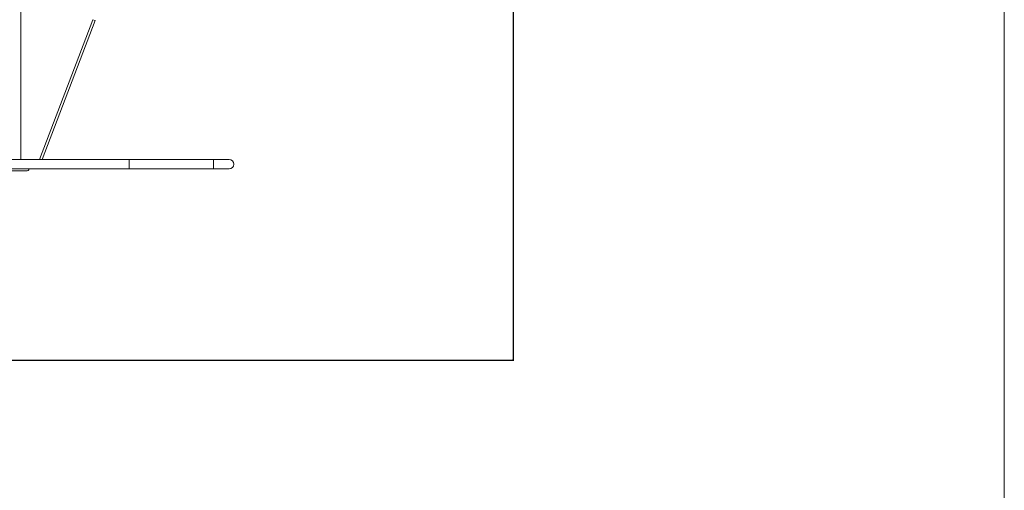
# Model space of a CAD drawing. Extents: x 0 to 59450, y 0 to 42050.
# Tile 268 of 304: x 38499 to 41655, y 34003 to 35511. Entities that reach past the tile are written whole.
import ezdxf

# ---------------------------------------------------------------- set-up
doc = ezdxf.new("R2010")
doc.units = 0
doc.header["$LTSCALE"] = 20
doc.header["$MEASUREMENT"] = 0
doc.layers.get('0').update_dxf_attribs({"linetype": 'CONTINUOUS'})
doc.layers.get('Defpoints').update_dxf_attribs({"linetype": 'CONTINUOUS'})
doc.dimstyles.new('DXF001', dxfattribs={"dimtxt": 3.1, "dimasz": 2, "dimexe": 2, "dimexo": 0.8, "dimgap": 0.09, "dimtad": 1, "dimdsep": 46, "dimtxsty": 'STANDARD', "dimcen": 0.09, "dimazin": 2, "dimtfac": 0.645161, "dimtdec": 4, "dimtmove": 0, "dimatfit": 3, "dimfxl": 1, "dimtvp": 0.66129, "dimtolj": 1, "dimtzin": 0, "dimarcsym": 0})

# ---------------------------------------------------------------- blocks, each defined once
blk = doc.blocks.new('_OPEN')
at = {"color": 0, "linetype": 'ByBlock', "lineweight": -2}
for p, q in [((-1, 0.166667), (0, 0)), ((0, 0), (-1, -0.166667)), ((0, 0), (-1, 0))]:
    blk.add_line(p, q, dxfattribs=at)
blk = doc.blocks.new('*D31')
at = {"color": 0, "linetype": 'Continuous', "lineweight": -2}
for p, q in [((40080.2, 35874.2), (40080.2, 34418.4)), ((34086.5, 35044.9), (34086.5, 34418.4)), ((34088.5, 34420.4), (40078.2, 34420.4))]:
    blk.add_line(p, q, dxfattribs=at)
at = {"layer": 'Defpoints', "color": 0, "linetype": 'Continuous'}
for p in [(40080.2, 35875), (34086.5, 35045.7), (40080.2, 34420.4)]:
    blk.add_point(p, dxfattribs=at)
at = {"color": 0, "linetype": 'Continuous', "lineweight": -2, "xscale": 2, "yscale": 2, "zscale": 2, "rotation": 180}
blk.add_blockref('_OPEN', (34086.5, 34420.4), dxfattribs=at)
at = {"color": 0, "linetype": 'Continuous', "lineweight": -2, "xscale": 2, "yscale": 2, "zscale": 2}
blk.add_blockref('_OPEN', (40080.2, 34420.4), dxfattribs=at)
at = {"color": 0, "linetype": 'Continuous', "lineweight": 13, "insert": (37257.2, 34460.5), "char_height": 80, "attachment_point": 5}
blk.add_mtext('\\A1;\\A1;5994', dxfattribs=at)

msp = doc.modelspace()

# ---------------------------------------------------------------- linework, layer by layer
at = {"color": 3, "linetype": 'Continuous', "lineweight": 13}
for p, q in [((41654.545, 27463.022), (41654.545, 40643.92)), ((38502.741, 35063.109), (38502.741, 35762.459)), ((38733.849, 35510.976), (38561.929, 35063.109)), ((38570.499, 35063.109), (38741.318, 35508.109)), ((38733.416, 35511.142), (38733.849, 35510.976)), ((38733.849, 35510.976), (38741.318, 35508.109)), ((38849.239, 35063.109), (37704.705, 35063.109)), ((39120.241, 35063.109), (38849.239, 35063.109)), ((38849.241, 35063.109), (38849.241, 35033.109)), ((39120.241, 35063.109), (39120.241, 35033.109)), ((39124.338, 35063.109), (39120.241, 35063.109)), ((39127.487, 35063.109), (39124.338, 35063.109)), ((39129.562, 35063.109), (39127.487, 35063.109)), ((39131.2, 35063.109), (39129.562, 35063.109)), ((39133.009, 35063.109), (39131.2, 35063.109)), ((39134.932, 35063.109), (39133.009, 35063.109)), ((39136.807, 35063.109), (39134.932, 35063.109)), ((39138.646, 35063.109), (39136.807, 35063.109)), ((39140.481, 35063.109), (39138.646, 35063.109)), ((39142.304, 35063.109), (39140.481, 35063.109)), ((39144.101, 35063.109), (39142.304, 35063.109)), ((39145.868, 35063.109), (39144.101, 35063.109)), ((39147.601, 35063.109), (39145.868, 35063.109)), ((39149.296, 35063.109), (39147.601, 35063.109)), ((39150.947, 35063.109), (39149.296, 35063.109)), ((39152.551, 35063.109), (39150.947, 35063.109)), ((39154.101, 35063.109), (39152.551, 35063.109)), ((39155.596, 35063.109), (39154.101, 35063.109)), ((39157.029, 35063.109), (39155.596, 35063.109)), ((39158.399, 35063.109), (39157.029, 35063.109)), ((39159.7, 35063.109), (39158.399, 35063.109)), ((39160.932, 35063.109), (39159.7, 35063.109)), ((39162.09, 35063.109), (39160.932, 35063.109)), ((39163.174, 35063.109), (39162.09, 35063.109)), ((39164.18, 35063.109), (39163.174, 35063.109)), ((39165.11, 35063.109), (39164.18, 35063.109)), ((39165.959, 35063.109), (39165.11, 35063.109)), ((39166.731, 35063.109), (39165.959, 35063.109)), ((39167.421, 35063.109), (39166.731, 35063.109)), ((39168.034, 35063.109), (39167.421, 35063.109)), ((39168.568, 35063.109), (39168.034, 35063.109)), ((39169.026, 35063.109), (39168.568, 35063.109)), ((39169.406, 35063.109), (39169.026, 35063.109)), ((39169.714, 35063.109), (39169.406, 35063.109)), ((39169.947, 35063.109), (39169.714, 35063.109)), ((39170.113, 35063.109), (39169.947, 35063.109)), ((39170.21, 35063.109), (39170.113, 35063.109)), ((39170.242, 35063.109), (39170.21, 35063.109)), ((37704.705, 35033.109), (38849.239, 35033.109)), ((38528.443, 35030.309), (38529.518, 35033.109)), ((38849.239, 35033.109), (39120.241, 35033.109)), ((39120.241, 35033.109), (39170.242, 35033.109)), ((38522.841, 35026.459), (36780.239, 35026.459))]:
    msp.add_line(p, q, dxfattribs=at)
for centre, radius, end in [((39170.241, 35048.109), 15, 449.9956), ((38522.841, 35032.459), 6, 339)]:
    msp.add_arc(centre, radius, 270, end, dxfattribs=at)

# ---------------------------------------------------------------- dimensions: what is measured, and where the dimension line sits
at = {"color": 7, "linetype": 'Continuous', "lineweight": 13}
dim = msp.add_linear_dim(base=(40080.241, 34420.443), p1=(34086.452, 35045.722), p2=(40080.241, 35874.959), text='\\A1;5994', dimstyle='DXF001', override={"dimtxt": 80, "dimasz": 2, "dimblk1": 'OPEN', "dimblk2": 'OPEN', "dimsah": 1}, dxfattribs=at)
dim.commit()
dim.dimension.update_dxf_attribs({"geometry": '*D31', "text_midpoint": (37257.246, 34420.443), "dimtype": 160})

doc.saveas('drawing.dxf')
